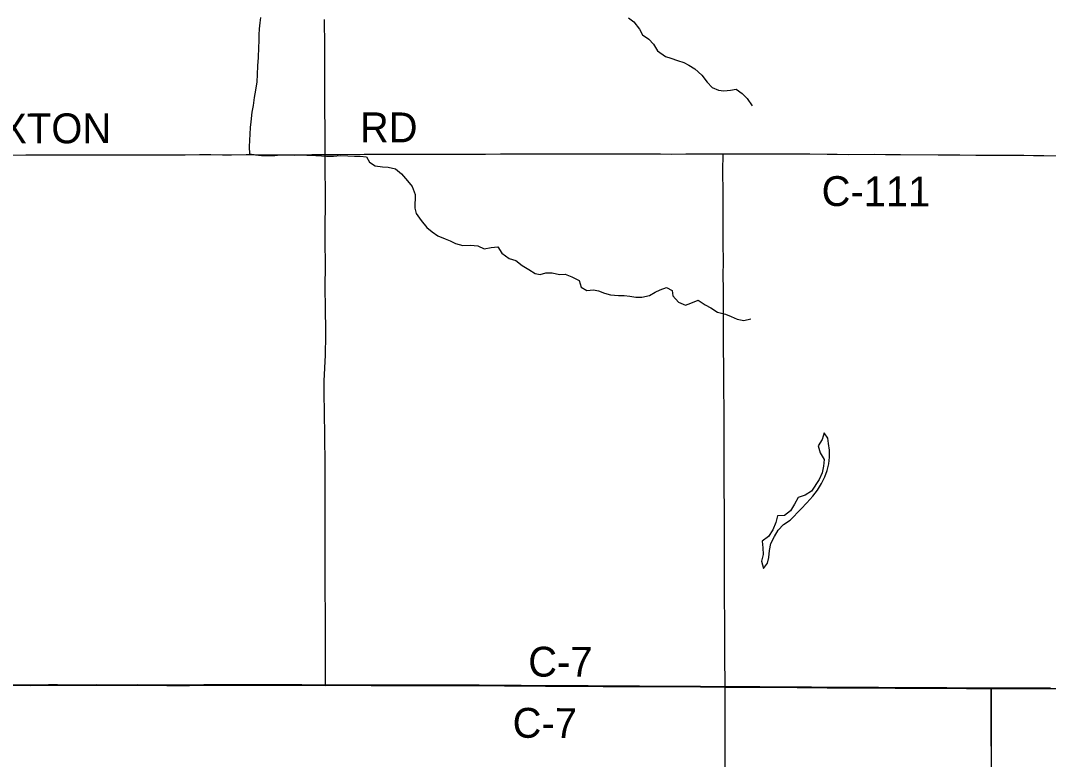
# Model space of a CAD drawing. Extents: x -87 to 2145, y -2128 to 440.
# Drawn here: x 34.6 to 86.3, y -1047.2 to -1010.1 of the extents above; entities that cross this region are included whole.
import ezdxf

# ---------------------------------------------------------------- set-up
doc = ezdxf.new("R2010")
doc.units = 0
for name, color, linetype in [('GM_X_County_Road', 7, 'Continuous'), ('GM_X_County_Road_Text', 7, 'Continuous'), ('GM_X_Minor_Lake', 7, 'Continuous'), ('GM_X_Minor_River', 7, 'Continuous'), ('GM_X_Township', 7, 'Continuous'), ('GM_X_Township_Road', 7, 'Continuous'), ('GM_X_Township_Text', 7, 'Continuous'), ('SH_Cut_Line', 7, 'Continuous')]:
    doc.layers.add(name, color=color, linetype=linetype)

msp = doc.modelspace()

# ---------------------------------------------------------------- linework, layer by layer
at = {"layer": 'GM_X_County_Road'}
for points in [[(34.215, -1016.825), (34.888, -1016.824), (36.332, -1016.822), (37.447, -1016.821), (38.234, -1016.823), (39.875, -1016.816), (40.367, -1016.811), (41.269, -1016.812), (42.155, -1016.808), (42.893, -1016.812), (43.615, -1016.806), (44.189, -1016.804), (44.78, -1016.809), (45.222, -1016.811), (45.96, -1016.804), (46.37, -1016.803), (47.781, -1016.811), (48.355, -1016.815), (48.585, -1016.813), (49.274, -1016.802), (49.933, -1016.804)], [(49.933, -1016.804), (50.028, -1016.804), (50.586, -1016.798), (51.898, -1016.782), (52.735, -1016.785), (53.932, -1016.784), (55.212, -1016.776), (56.508, -1016.776), (56.967, -1016.779), (58, -1016.78), (58.738, -1016.773), (59.821, -1016.767), (60.92, -1016.771), (61.855, -1016.769), (62.79, -1016.767), (63.955, -1016.77), (64.84, -1016.769), (65.907, -1016.77), (66.792, -1016.772), (67.317, -1016.776), (68.055, -1016.772), (68.646, -1016.769), (69.728, -1016.767), (69.931, -1016.766)], [(69.931, -1016.766), (70.712, -1016.764), (72.008, -1016.761), (72.55, -1016.763), (73.632, -1016.769), (74.289, -1016.772), (75.158, -1016.784), (75.666, -1016.79), (76.256, -1016.791), (77.519, -1016.787), (78.094, -1016.791), (78.848, -1016.799), (80.734, -1016.812), (81.833, -1016.822), (82.637, -1016.827), (83.08, -1016.829), (83.358, -1016.831), (83.85, -1016.833), (84.014, -1016.834), (84.374, -1016.836), (84.768, -1016.836), (85.047, -1016.838), (85.523, -1016.842), (86.048, -1016.848), (87.507, -1016.864)], [(30.085, -1043.441), (30.183, -1043.441), (30.774, -1043.44), (31.971, -1043.442), (33.251, -1043.45), (34.251, -1043.456), (35.154, -1043.463), (36.039, -1043.456), (36.498, -1043.458), (37.138, -1043.46), (37.679, -1043.46), (38.434, -1043.458), (39.007, -1043.459), (39.696, -1043.46), (40.5, -1043.458), (41.976, -1043.469), (43.125, -1043.463), (43.847, -1043.457), (45.848, -1043.456), (46.783, -1043.449), (47.439, -1043.448), (48.767, -1043.455), (49.953, -1043.463)], [(49.953, -1043.463), (50.654, -1043.461), (51.343, -1043.461), (52.245, -1043.463), (52.967, -1043.463), (53.787, -1043.464), (54.361, -1043.467), (55.033, -1043.469), (56.05, -1043.466), (56.985, -1043.47), (57.215, -1043.47), (57.674, -1043.471), (58.953, -1043.481), (59.79, -1043.483), (61.003, -1043.496), (61.397, -1043.5), (62.086, -1043.502), (62.923, -1043.505), (63.152, -1043.507), (63.906, -1043.517), (64.891, -1043.515), (65.743, -1043.522), (66.449, -1043.528), (67.564, -1043.528), (68.794, -1043.54), (69.713, -1043.544), (70.03, -1043.547)], [(70.03, -1043.547), (70.353, -1043.549), (71.78, -1043.553), (72.862, -1043.559), (73.649, -1043.564), (74.387, -1043.574), (75.158, -1043.579), (75.7, -1043.584), (76.093, -1043.586), (76.569, -1043.589), (77.045, -1043.588), (77.75, -1043.586), (78.586, -1043.597), (79.21, -1043.597), (80.079, -1043.605), (81.178, -1043.608), (82.162, -1043.618), (83.245, -1043.621), (83.413, -1043.62)], [(70.06, -1056.88), (70.051, -1053.448), (70.048, -1051.988), (70.05, -1049.659), (70.039, -1048.085), (70.039, -1046.953), (70.037, -1045.936), (70.035, -1043.918), (70.03, -1043.547)], [(83.413, -1043.62), (83.491, -1043.62), (83.901, -1043.618), (84.41, -1043.622), (85.132, -1043.621), (85.558, -1043.618), (86.394, -1043.622), (87.789, -1043.623), (89.261, -1043.63), (90.085, -1043.633), (90.643, -1043.635), (91.693, -1043.636), (92.234, -1043.641), (92.612, -1043.638), (93.612, -1043.628), (95.252, -1043.627), (95.842, -1043.631), (96.613, -1043.638), (96.672, -1043.638)]]:
    msp.add_lwpolyline(points, dxfattribs=at)
at = {"layer": 'GM_X_Minor_Lake'}
for points in [[(73.861, -1034.602), (74.139, -1034.297), (74.447, -1033.962), (74.674, -1033.656), (74.872, -1033.319), (75.04, -1032.992), (75.157, -1032.663), (75.245, -1032.344), (75.272, -1032.004), (75.279, -1031.643), (75.236, -1031.311), (75.192, -1031.039), (75.007, -1030.774), (74.909, -1031.113), (74.712, -1031.43), (74.815, -1031.784), (75.008, -1032.119), (74.971, -1032.459), (74.904, -1032.788), (74.756, -1033.116), (74.382, -1033.71)], [(74.382, -1033.71), (74.057, -1033.904), (73.702, -1034.027), (73.515, -1034.364), (73.317, -1034.691), (73.01, -1034.935), (72.669, -1034.949), (72.581, -1035.287), (72.433, -1035.645), (72.215, -1035.981), (71.898, -1036.226), (71.922, -1036.547), (71.944, -1036.898), (71.857, -1037.226), (71.96, -1037.589), (72.166, -1037.333), (72.222, -1037.034), (72.26, -1036.694), (72.328, -1036.344), (72.516, -1035.988), (72.703, -1035.671), (72.961, -1035.375), (73.296, -1035.172), (73.861, -1034.602)]]:
    msp.add_lwpolyline(points, dxfattribs=at)
at = {"layer": 'GM_X_Minor_River'}
for points in [[(46.688, -1009.911), (46.652, -1010.192), (46.625, -1010.493), (46.609, -1010.795), (46.603, -1011.086), (46.586, -1011.418), (46.565, -1011.921), (46.536, -1012.343), (46.527, -1012.785), (46.509, -1013.157), (46.44, -1013.568), (46.362, -1013.938), (46.314, -1014.33), (46.256, -1014.67), (46.196, -1015.152), (46.17, -1015.443), (46.143, -1015.784), (46.126, -1016.076), (46.109, -1016.407), (46.132, -1016.77), (46.442, -1016.816), (46.733, -1016.842), (46.994, -1016.857), (47.406, -1016.846), (47.677, -1016.821), (48.019, -1016.818), (48.37, -1016.825), (48.712, -1016.812), (49.013, -1016.828), (49.474, -1016.847), (49.745, -1016.863), (49.996, -1016.878), (50.347, -1016.885), (50.709, -1016.852), (51.081, -1016.859), (51.412, -1016.876), (51.693, -1016.882), (52.014, -1016.908), (52.158, -1017.183), (52.456, -1017.36), (52.816, -1017.417), (53.107, -1017.433), (53.477, -1017.511), (53.773, -1017.768), (54.067, -1018.126), (54.312, -1018.412), (54.454, -1018.807), (54.439, -1019.5), (54.514, -1019.763), (54.758, -1020.109), (55.041, -1020.467), (55.318, -1020.683), (55.595, -1020.89), (55.963, -1021.028), (56.222, -1021.143), (56.491, -1021.269), (56.85, -1021.377), (57.242, -1021.355), (57.603, -1021.392), (57.931, -1021.539), (58.274, -1021.476), (58.606, -1021.432), (58.82, -1021.748), (59.176, -1022.016), (59.525, -1022.123), (59.841, -1022.381), (60.178, -1022.578), (60.485, -1022.775), (60.735, -1022.821), (61.018, -1022.736), (61.35, -1022.742), (61.71, -1022.82), (62.001, -1022.816), (62.33, -1022.943), (62.697, -1023.131), (62.8, -1023.464), (63.088, -1023.631), (63.42, -1023.597), (63.67, -1023.642), (63.969, -1023.769), (64.268, -1023.855), (64.67, -1023.873), (64.961, -1023.879), (65.241, -1023.914), (65.541, -1023.961)], [(65.175, -1009.932), (65.441, -1010.138), (65.725, -1010.506), (65.89, -1010.781), (66.206, -1011.009), (66.432, -1011.265), (66.636, -1011.591), (67.032, -1011.87), (67.301, -1011.966), (67.64, -1012.083), (67.959, -1012.18), (68.217, -1012.316), (68.515, -1012.493), (68.859, -1012.811), (69.123, -1013.159), (69.389, -1013.435), (69.707, -1013.572), (69.967, -1013.608), (70.31, -1013.564), (70.592, -1013.52), (70.889, -1013.727), (71.134, -1013.983), (71.388, -1014.35)], [(65.541, -1023.961), (65.853, -1023.957), (66.226, -1023.884), (66.511, -1023.709), (66.764, -1023.603), (67.088, -1023.479), (67.376, -1023.626), (67.4, -1023.897), (67.685, -1024.214), (68.043, -1024.362), (68.316, -1024.267), (68.671, -1024.123), (69.038, -1024.352), (69.315, -1024.508), (69.652, -1024.715), (70.052, -1024.814), (70.341, -1024.94), (70.639, -1025.076), (70.969, -1025.143), (71.332, -1025.06)]]:
    msp.add_lwpolyline(points, dxfattribs=at)
at = {"layer": 'GM_X_Township'}
msp.add_lwpolyline([(83.41, -1049.024), (83.414, -1047.11), (83.405, -1045.949), (83.41, -1045.107), (83.407, -1043.606), (83.485, -1043.605), (83.895, -1043.604), (84.403, -1043.608), (85.126, -1043.606), (85.552, -1043.603), (86.388, -1043.608)], dxfattribs=at)
at = {"layer": 'GM_X_Township_Road'}
for points in [[(49.933, -1016.804), (49.93, -1016.515), (49.93, -1015.744), (49.921, -1014.317), (49.917, -1013.119), (49.912, -1011.364), (49.907, -1010.019)], [(49.953, -1043.463), (49.955, -1043.299), (49.961, -1042.446), (49.958, -1041.691), (49.954, -1041.101), (49.953, -1040.576), (49.946, -1039.641), (49.941, -1038.936), (49.937, -1037.968), (49.93, -1036.951), (49.933, -1036.246), (49.936, -1034.917), (49.937, -1034.622), (49.938, -1033.9), (49.936, -1033.474), (49.929, -1032.194), (49.921, -1031.095), (49.914, -1030.636), (49.906, -1030.062), (49.889, -1028.487), (49.894, -1028.159), (49.957, -1026.882), (49.961, -1026.504), (49.962, -1026.242), (49.962, -1025.717), (49.952, -1024.471), (49.942, -1023.536), (49.95, -1022.305), (49.943, -1021.206), (49.947, -1018.5), (49.94, -1017.729), (49.934, -1016.925), (49.933, -1016.804)], [(69.985, -1030.36), (69.982, -1029.859), (69.968, -1028.318), (69.969, -1027.481), (69.958, -1026.53), (69.949, -1026.038), (69.949, -1025.497), (69.951, -1025.005), (69.95, -1024.743), (69.946, -1024.054), (69.947, -1023.48), (69.942, -1022.955), (69.944, -1022.086), (69.935, -1021.348), (69.933, -1020.758), (69.931, -1020.216), (69.94, -1019.478), (69.932, -1019.052), (69.929, -1018.347), (69.923, -1018.003), (69.926, -1017.429), (69.929, -1016.97), (69.931, -1016.766)], [(70.03, -1043.547), (70.029, -1043.421), (70.019, -1042.059), (70.017, -1040.895), (70.012, -1040.091), (70.005, -1039.223), (70.002, -1038.338), (70.001, -1038.108), (70.004, -1037.403), (70.002, -1036.747), (69.999, -1035.73), (69.999, -1034.582), (69.984, -1033.598), (69.99, -1032.467), (69.99, -1031.844), (69.989, -1031.073), (69.985, -1030.36)], [(83.416, -1049.038), (83.42, -1047.124), (83.412, -1045.963), (83.416, -1045.121), (83.413, -1043.62)]]:
    msp.add_lwpolyline(points, dxfattribs=at)
at = {"layer": 'GM_X_Township_Text'}
for points in [[(83.41, -1049.024), (83.414, -1047.11), (83.405, -1045.949), (83.41, -1045.107), (83.407, -1043.606), (83.239, -1043.607), (82.156, -1043.603), (81.172, -1043.593), (80.073, -1043.591), (79.204, -1043.583), (78.58, -1043.582), (77.744, -1043.572), (77.039, -1043.574), (76.563, -1043.575), (76.087, -1043.572), (75.693, -1043.57), (75.152, -1043.564), (74.381, -1043.56), (73.643, -1043.55), (72.856, -1043.545), (71.774, -1043.539), (70.346, -1043.535), (70.024, -1043.532), (69.707, -1043.53), (68.788, -1043.525), (67.558, -1043.514), (66.443, -1043.514), (65.737, -1043.508), (64.884, -1043.5), (63.9, -1043.502), (63.146, -1043.493), (62.916, -1043.491), (62.08, -1043.487), (61.391, -1043.485), (60.997, -1043.482), (59.784, -1043.469), (58.947, -1043.467), (57.668, -1043.457), (57.209, -1043.455), (56.979, -1043.456), (56.044, -1043.452), (55.027, -1043.454), (54.354, -1043.453), (53.78, -1043.45), (52.96, -1043.449), (52.238, -1043.449), (51.336, -1043.447), (50.648, -1043.447), (49.947, -1043.448), (48.761, -1043.44), (47.432, -1043.434), (46.776, -1043.435), (45.841, -1043.441), (43.84, -1043.443), (43.119, -1043.449), (41.97, -1043.455), (40.494, -1043.443), (39.69, -1043.446), (39.001, -1043.445), (38.427, -1043.444), (37.673, -1043.446), (37.132, -1043.446), (36.492, -1043.443), (36.033, -1043.441), (35.147, -1043.449), (34.245, -1043.442)], [(34.245, -1043.442), (35.147, -1043.449), (36.033, -1043.441), (36.492, -1043.443), (37.132, -1043.446), (37.673, -1043.446), (38.427, -1043.444), (39.001, -1043.445), (39.69, -1043.446), (40.494, -1043.443), (41.97, -1043.455), (43.119, -1043.449), (43.84, -1043.443), (45.841, -1043.441), (46.776, -1043.435), (47.432, -1043.434), (48.761, -1043.44), (49.947, -1043.448), (50.648, -1043.447), (51.336, -1043.447), (52.238, -1043.449), (52.96, -1043.449), (53.78, -1043.45), (54.354, -1043.453), (55.027, -1043.454), (56.044, -1043.452), (56.979, -1043.456), (57.209, -1043.455), (57.668, -1043.457), (58.947, -1043.467), (59.784, -1043.469), (60.997, -1043.482), (61.391, -1043.485), (62.08, -1043.487), (62.916, -1043.491), (63.146, -1043.493), (63.9, -1043.502), (64.884, -1043.5), (65.737, -1043.508), (66.443, -1043.514), (67.558, -1043.514), (68.788, -1043.525), (69.707, -1043.53), (70.024, -1043.532), (70.346, -1043.535), (71.774, -1043.539), (72.856, -1043.545), (73.643, -1043.55), (74.381, -1043.56), (75.152, -1043.564), (75.693, -1043.57), (76.087, -1043.572), (76.563, -1043.575), (77.039, -1043.574), (77.744, -1043.572), (78.58, -1043.582), (79.204, -1043.583), (80.073, -1043.591), (81.172, -1043.593), (82.156, -1043.603), (83.239, -1043.607), (83.407, -1043.606), (83.485, -1043.605), (83.895, -1043.604), (84.403, -1043.608), (85.126, -1043.606), (85.552, -1043.603), (86.388, -1043.608)]]:
    msp.add_lwpolyline(points, dxfattribs=at)
at = {"layer": 'SH_Cut_Line'}
msp.add_lwpolyline([(86.388, -1043.608), (85.552, -1043.603), (85.126, -1043.606), (84.403, -1043.608), (83.895, -1043.604), (83.485, -1043.605), (83.407, -1043.606), (83.239, -1043.607), (82.156, -1043.603), (81.172, -1043.593), (80.073, -1043.591), (79.204, -1043.583), (78.58, -1043.582), (77.744, -1043.572), (77.039, -1043.574), (76.563, -1043.575), (76.087, -1043.572), (75.693, -1043.57), (75.152, -1043.564), (74.381, -1043.56), (73.643, -1043.55), (72.856, -1043.545), (71.774, -1043.539), (70.346, -1043.535), (70.024, -1043.532), (69.707, -1043.53), (68.788, -1043.525), (67.558, -1043.514), (66.443, -1043.514), (65.737, -1043.508), (64.884, -1043.5), (63.9, -1043.502), (63.146, -1043.493), (62.916, -1043.491), (62.08, -1043.487), (61.391, -1043.485), (60.997, -1043.482), (59.784, -1043.469), (58.947, -1043.467), (57.668, -1043.457), (57.209, -1043.455), (56.979, -1043.456), (56.044, -1043.452), (55.027, -1043.454), (54.354, -1043.453), (53.78, -1043.45), (52.96, -1043.449), (52.238, -1043.449), (51.336, -1043.447), (50.648, -1043.447), (49.947, -1043.448), (48.761, -1043.44), (47.432, -1043.434), (46.776, -1043.435), (45.841, -1043.441), (43.84, -1043.443), (43.119, -1043.449), (41.97, -1043.455), (40.494, -1043.443), (39.69, -1043.446), (39.001, -1043.445), (38.427, -1043.444), (37.673, -1043.446), (37.132, -1043.446), (36.492, -1043.443), (36.033, -1043.441), (35.147, -1043.449), (34.245, -1043.442)], dxfattribs=at)

# ---------------------------------------------------------------- texts
at = {"layer": 'GM_X_County_Road_Text'}
for s, rotation, p in [('BUXTON', 0.1651, (30.828, -1016.252)), ('RD', 0, (51.682, -1016.186)), ('C-111', 359.7244, (74.878, -1019.383)), ('C-7', 359.763, (60.136, -1043.02)), ('C-7', 359.5397, (59.349, -1046.089))]:
    msp.add_text(s, height=1.5, rotation=rotation, dxfattribs=at).set_placement(p)

doc.saveas('drawing.dxf')
